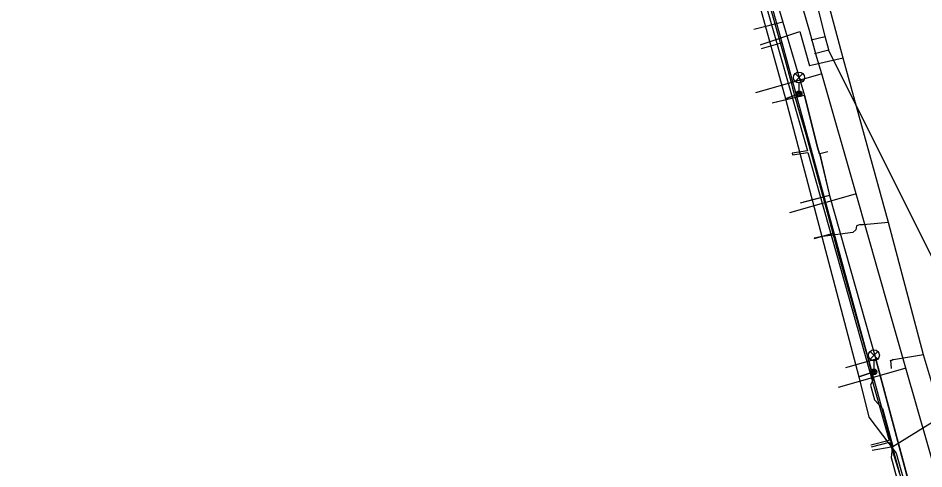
# Model space of a CAD drawing. Extents: x -595540 to -593988, y -1160850 to -1159202.
# Drawn here: x -595353.5 to -595291.4, y -1160219.7 to -1160188.8 of the extents above; entities that cross this region are included whole.
import ezdxf

# ---------------------------------------------------------------- set-up
doc = ezdxf.new("R2010")
doc.units = 0
for name, color, linetype in [('BVK-JEDNOTNA_trasa sítě', 7, 'Continuous'), ('BVK-VODOVOD_trasa sítě', 7, 'Continuous'), ('CETIN_kabel podzemní', 7, 'Continuous'), ('DSP-SDEL-VODAFONE_kabel', 7, 'Continuous'), ('EON-NN_kabel', 7, 'Continuous'), ('INNOGY-STL_trasa sítě', 7, 'Continuous'), ('JEDNOTNA_trasa neprovozované sítě', 7, 'Continuous'), ('QUANTCOM_kabel', 7, 'Continuous'), ('TSB_kabel VO', 7, 'Continuous'), ('TSB_lampy VO', 7, 'Continuous')]:
    doc.layers.add(name, color=color, linetype=linetype)

msp = doc.modelspace()

# ---------------------------------------------------------------- linework, layer by layer
at = {"layer": 'BVK-JEDNOTNA_trasa sítě'}
msp.add_line((-595270.359, -1160246.2), (-595297.873, -1160191.014), dxfattribs=at)
msp.add_lwpolyline([(-595297.873, -1160191.014), (-595297.883, -1160190.975), (-595298.119, -1160190.055), (-595298.59, -1160188.225), (-595299.254, -1160185.639), (-595300.03, -1160182.617), (-595301.501, -1160176.893), (-595302.529, -1160172.893), (-595307.319, -1160155.629)], dxfattribs=at)
at = {"layer": 'BVK-VODOVOD_trasa sítě'}
for points in [[(-595298.685, -1160191.495), (-595299.175, -1160189.75), (-595300.133, -1160186.399), (-595302.334, -1160178.704), (-595303.216, -1160175.619), (-595303.642, -1160174.128), (-595306.855, -1160162.894), (-595309.397, -1160154.005)], [(-595293.727, -1160208.797), (-595295.999, -1160200.855), (-595298.353, -1160192.625), (-595298.685, -1160191.495)], [(-595298.353, -1160192.625), (-595298.644, -1160192.708), (-595302.907, -1160193.927)], [(-595295.999, -1160200.855), (-595296.229, -1160200.921), (-595300.58, -1160202.165)], [(-595289.575, -1160223.314), (-595292.579, -1160212.812), (-595293.727, -1160208.797)], [(-595292.579, -1160212.812), (-595292.813, -1160212.879), (-595297.229, -1160214.142)]]:
    msp.add_lwpolyline(points, dxfattribs=at)
at = {"layer": 'CETIN_kabel podzemní'}
for points in [[(-595301.53, -1160188.86), (-595309.69, -1160159.62), (-595311.75, -1160152.24), (-595312.15, -1160150.77)], [(-595304.22, -1160177.08), (-595302.6, -1160183.68), (-595301.02, -1160189.09)], [(-595301.07, -1160190.5), (-595301.53, -1160188.86)], [(-595301.02, -1160189.09), (-595302.74, -1160189.52)], [(-595301.02, -1160189.09), (-595299.54, -1160194.1)], [(-595301.07, -1160190.5), (-595302.51, -1160190.9)], [(-595297.51, -1160203.56), (-595301.07, -1160190.5)], [(-595299.54, -1160194.1), (-595301.49, -1160194.57)], [(-595298.53, -1160198.03), (-595298.66, -1160197.66), (-595299.54, -1160194.1)], [(-595298.5, -1160198.11), (-595298.53, -1160198.03)], [(-595297.93, -1160197.98), (-595298.5, -1160198.11)], [(-595298.5, -1160198.11), (-595297.83, -1160200.97)], [(-595297.83, -1160200.97), (-595299.61, -1160201.43)], [(-595297.83, -1160200.97), (-595294.65, -1160212.19)], [(-595297.51, -1160203.56), (-595298.9, -1160203.94)], [(-595292.85, -1160220.61), (-595297.51, -1160203.56)], [(-595294.65, -1160212.19), (-595296.48, -1160212.71)], [(-595292.43, -1160220.49), (-595294.65, -1160212.19)]]:
    msp.add_lwpolyline(points, dxfattribs=at)
at = {"layer": 'DSP-SDEL-VODAFONE_kabel'}
for p, q in [((-595301.022, -1160189.087), (-595303.014, -1160189.588)), ((-595299.542, -1160194.104), (-595301.762, -1160194.635)), ((-595297.831, -1160200.966), (-595299.837, -1160201.49)), ((-595294.651, -1160212.188), (-595296.725, -1160212.781))]:
    msp.add_line(p, q, dxfattribs=at)
for points in [[(-595372.994, -1160178.146), (-595363.456, -1160175.53), (-595358.443, -1160174.042), (-595351.089, -1160172.023), (-595349.428, -1160171.593), (-595348.994, -1160171.146), (-595344.701, -1160169.85), (-595338.548, -1160168.128), (-595331.792, -1160166.363), (-595327.054, -1160165.02), (-595318.497, -1160162.556), (-595311.093, -1160160.525), (-595309.566, -1160161.079), (-595308.66, -1160161.748), (-595306.376, -1160169.513), (-595304.747, -1160175.575), (-595304.224, -1160177.077), (-595302.601, -1160183.681), (-595301.022, -1160189.087), (-595299.542, -1160194.104), (-595298.655, -1160197.662)], [(-595298.655, -1160197.662), (-595298.503, -1160198.107), (-595297.831, -1160200.966), (-595294.651, -1160212.188), (-595291.412, -1160224.312), (-595289.752, -1160230.474), (-595289.648, -1160233.44), (-595287.474, -1160241.522), (-595286.394, -1160244.408), (-595286.016, -1160246.73)]]:
    msp.add_lwpolyline(points, dxfattribs=at)
at = {"layer": 'EON-NN_kabel'}
for points in [[(-595311.119, -1160146.331), (-595310.526, -1160146.11), (-595309.277, -1160149.209), (-595309.378, -1160149.42), (-595309.8, -1160150.301), (-595312.466, -1160151.061), (-595312.162, -1160152.069), (-595310.096, -1160159.511), (-595309.814, -1160160.824), (-595309.547, -1160161.66), (-595304.446, -1160179.796), (-595305.47, -1160180.093), (-595305.44, -1160180.206), (-595304.409, -1160179.91), (-595302.772, -1160186.027), (-595303.853, -1160185.899), (-595303.775, -1160186.142), (-595302.416, -1160187.071), (-595299.344, -1160197.899), (-595300.394, -1160198.065), (-595300.354, -1160198.181), (-595299.311, -1160198.015), (-595293.738, -1160217.763), (-595294.986, -1160218.089)], [(-595294.893, -1160218.424), (-595293.604, -1160218.191), (-595293.492, -1160218.171), (-595290.79, -1160216.51)], [(-595294.951, -1160218.205), (-595293.702, -1160217.877), (-595293.604, -1160218.191), (-595288.473, -1160234.581), (-595284.186, -1160240.198), (-595277.976, -1160244.025), (-595271.663, -1160246.814), (-595268.434, -1160246.324), (-595266.967, -1160245.646)]]:
    msp.add_lwpolyline(points, dxfattribs=at)
at = {"layer": 'INNOGY-STL_trasa sítě'}
for points in [[(-595290.41, -1160215.66), (-595290.56, -1160215.08), (-595290.65, -1160214.74), (-595290.83, -1160213.724), (-595291.38, -1160211.89), (-595293.78, -1160202.82), (-595296.88, -1160191.56), (-595298.66, -1160184.97), (-595299.5, -1160181.81), (-595302.16, -1160172.34), (-595304.37, -1160164.54), (-595305.23, -1160162.32), (-595306.49, -1160159.18), (-595306.809, -1160158.416), (-595306.916, -1160158.062)], [(-595302.56, -1160190.627), (-595302.521, -1160190.61), (-595299.859, -1160189.717), (-595299.203, -1160192.074)], [(-595296.88, -1160191.56), (-595299.203, -1160192.074)], [(-595295.778, -1160202.973), (-595295.976, -1160203.055), (-595296.021, -1160203.315), (-595296.224, -1160203.503), (-595298.457, -1160203.8), (-595298.866, -1160203.882), (-595298.882, -1160203.893)], [(-595293.78, -1160202.82), (-595295.515, -1160202.973), (-595295.778, -1160202.973)], [(-595291.38, -1160211.89), (-595293.432, -1160212.225), (-595293.465, -1160212.219)], [(-595293.465, -1160212.219), (-595293.618, -1160212.334), (-595293.653, -1160212.255), (-595293.605, -1160212.833)]]:
    msp.add_lwpolyline(points, dxfattribs=at)
at = {"layer": 'JEDNOTNA_trasa neprovozované sítě'}
for p, q in [((-595299.088, -1160190.304), (-595298.119, -1160190.055)), ((-595298.851, -1160191.224), (-595297.883, -1160190.975))]:
    msp.add_line(p, q, dxfattribs=at)
at = {"layer": 'QUANTCOM_kabel'}
msp.add_lwpolyline([(-595303.98, -1160180.55), (-595303.47, -1160182.25), (-595303.08, -1160183.69), (-595302.64, -1160185.36), (-595302.03, -1160187.54), (-595300.89, -1160191.62), (-595300.45, -1160193.23), (-595300.37, -1160193.6), (-595299.96, -1160195.07), (-595299.88, -1160195.31), (-595299.88, -1160195.31), (-595299.45, -1160196.75), (-595297.91, -1160202.35), (-595297.23, -1160204.95), (-595295.28, -1160211.81), (-595294.83, -1160213.59), (-595295.02, -1160213.97), (-595294.74, -1160214.97), (-595294.18, -1160215.56), (-595293.5, -1160218.09), (-595293.6, -1160218.93), (-595291.21, -1160227.71), (-595287.01, -1160242.54)], dxfattribs=at)
at = {"layer": 'TSB_kabel VO'}
msp.add_lwpolyline([(-595306.22, -1160170.96), (-595307.24, -1160171.266), (-595300.85, -1160194.34), (-595300.06, -1160194.05), (-595300.85, -1160194.34), (-595295.81, -1160213.39), (-595294.93, -1160213.1), (-595295.81, -1160213.39), (-595295.12, -1160216.16), (-595293.25, -1160218.63), (-595287.72, -1160238.36), (-595285.55, -1160246.75), (-595272.52, -1160250.8), (-595258.36, -1160301.8)], dxfattribs=at)
at = {"layer": 'TSB_lampy VO'}
for p, q in [((-595300.185, -1160193.14), (-595299.655, -1160192.61)), ((-595300.185, -1160192.61), (-595299.655, -1160193.14)), ((-595300.185, -1160193.14), (-595299.655, -1160192.61)), ((-595300.185, -1160192.61), (-595299.655, -1160193.14)), ((-595299.92, -1160193.25), (-595299.92, -1160194)), ((-595299.92, -1160193.25), (-595299.92, -1160194)), ((-595295.045, -1160212.19), (-595294.515, -1160211.66)), ((-595295.045, -1160211.66), (-595294.515, -1160212.19)), ((-595295.045, -1160212.19), (-595294.515, -1160211.66)), ((-595295.045, -1160211.66), (-595294.515, -1160212.19)), ((-595294.78, -1160212.3), (-595294.78, -1160213.05)), ((-595294.78, -1160212.3), (-595294.78, -1160213.05))]:
    msp.add_line(p, q, dxfattribs=at)
for centre, radius in [((-595299.92, -1160192.875), 0.375), ((-595299.92, -1160192.875), 0.375), ((-595299.92, -1160194), 0.2), ((-595299.92, -1160194), 0.2), ((-595299.92, -1160194), 0.145), ((-595299.92, -1160194), 0.145), ((-595299.92, -1160194), 0.0876), ((-595299.92, -1160194), 0.0876), ((-595294.78, -1160211.925), 0.375), ((-595294.78, -1160211.925), 0.375), ((-595294.78, -1160213.05), 0.2), ((-595294.78, -1160213.05), 0.2), ((-595294.78, -1160213.05), 0.145), ((-595294.78, -1160213.05), 0.145), ((-595294.78, -1160213.05), 0.0876), ((-595294.78, -1160213.05), 0.0876)]:
    msp.add_circle(centre, radius, dxfattribs=at)

doc.saveas('drawing.dxf')
